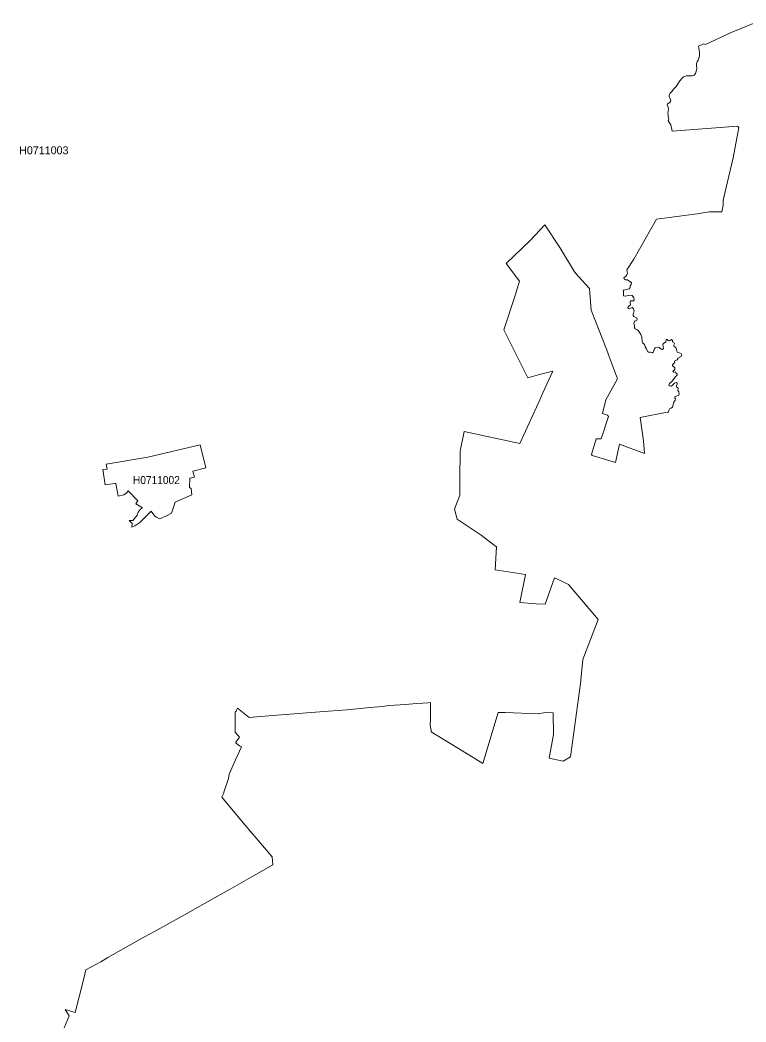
# Model space of a CAD drawing. Extents: x 369010 to 739155, y 6377141 to 6616555.
# Drawn here: x 559610 to 568685, y 6438752 to 6451273 of the extents above; entities that cross this region are included whole.
import ezdxf
from ezdxf.enums import TextEntityAlignment as Align

# ---------------------------------------------------------------- set-up
doc = ezdxf.new("R2010")
doc.units = 0
doc.header["$LTSCALE"] = 40
doc.layers.add('1', color=7, linetype='Continuous', lineweight=13)
doc.layers.add('2', color=7, linetype='Continuous')

msp = doc.modelspace()

# ---------------------------------------------------------------- linework, layer by layer
at = {"layer": '1'}
for points in [[(568879.62, 6451273.37), (568500.45, 6451116.31), (568177.22, 6450968.85), (568154.05, 6450975.63), (568090.99, 6450944.85), (568104.73, 6450872.85), (568102.91, 6450820.55), (568086.85, 6450771.4), (568074.28, 6450751.21), (568064.84, 6450731.68), (568064.18, 6450706.52), (568069.15, 6450661.67), (568052.1, 6450603.74), (568035.22, 6450585.37), (568013.04, 6450575.94), (567973.98, 6450577.93), (567941.21, 6450575.28), (567905.3, 6450565.35), (567883.62, 6450543.83), (567857.14, 6450513.54), (567812.28, 6450444.2), (567780.34, 6450408.12), (567763.79, 6450384.95), (567733.17, 6450356.65), (567725.06, 6450338.28), (567724.4, 6450317.42), (567743.27, 6450270.25), (567741.45, 6450255.03), (567732.51, 6450242.45), (567711.16, 6450232.35), (567702.22, 6450224.24), (567698.58, 6450214.15), (567712.98, 6450184.52), (567717.45, 6450159.2), (567709.17, 6450107.56), (567712.98, 6450089.19), (567712.98, 6450064.7), (567718.77, 6450036.89), (567711.49, 6450012.89), (567744.26, 6449963.74), (567763.13, 6449883.14), (568580.72, 6449948.68), (568593.63, 6449932.29), (568523.95, 6449553.29), (568401.15, 6449023.18), (568401.15, 6448958.14), (568384.43, 6448877.54), (568223.06, 6448878.03), (568075.43, 6448850.39), (567568, 6448786.68), (567282.17, 6448284.21), (567196.11, 6448153.62), (567201.08, 6448126.48), (567203.06, 6448110.76), (567191.64, 6448082.46), (567186.02, 6448076.17), (567159.54, 6448050.35), (567167.15, 6448028.83), (567174.1, 6448025.69), (567203.06, 6448028.17), (567244.6, 6447999.21), (567251.56, 6447987.29), (567250.23, 6447970.24), (567237.65, 6447952.54), (567235.83, 6447929.86), (567225.74, 6447914.63), (567172.11, 6447902.72), (567155.73, 6447895.77), (567150.1, 6447885.01), (567152.58, 6447875.58), (567151.92, 6447855.38), (567153.74, 6447825.1), (567174.43, 6447821.29), (567194.62, 6447825.76), (567244.44, 6447835.19), (567261.98, 6447828.9), (567282.84, 6447799.94), (567285.32, 6447777.93), (567277.87, 6447764.69), (567240.63, 6447765.85), (567236.83, 6447744.5), (567239.97, 6447714.21), (567221.77, 6447696.67), (567209.52, 6447678.96), (567210.68, 6447667.54), (567225.24, 6447666.38), (567262.98, 6447678.96), (567279.36, 6447663.23)], [(567711.16, 6450232.35), (567732.51, 6450242.45), (567741.45, 6450255.03), (567743.27, 6450270.25), (567724.4, 6450317.42), (567725.06, 6450338.28), (567733.17, 6450356.65), (567763.79, 6450384.95), (567780.34, 6450408.12), (567812.28, 6450444.2), (567857.14, 6450513.54), (567883.62, 6450543.83), (567905.3, 6450565.35), (567941.21, 6450575.28), (567973.98, 6450577.93), (568013.04, 6450575.94), (568035.22, 6450585.37), (568052.1, 6450603.74), (568069.15, 6450661.67), (568064.18, 6450706.52), (568064.84, 6450731.68), (568074.28, 6450751.21), (568086.85, 6450771.4), (568102.91, 6450820.55), (568104.73, 6450872.85), (568090.99, 6450944.85), (568154.05, 6450975.63), (568177.22, 6450968.85), (568500.45, 6451116.31), (568879.62, 6451273.37)], [(567688.32, 6447280.09), (567682.69, 6447250.47), (567652.41, 6447231.43), (567646.78, 6447218.19), (567653.73, 6447166.56), (567641.65, 6447154.64), (567629.07, 6447160.27), (567607.72, 6447172.18), (567600.11, 6447180.46), (567585.05, 6447186.75), (567548.47, 6447176.65), (567536.39, 6447157.79), (567526.95, 6447125.02), (567510.57, 6447116.24), (567488.56, 6447124.35), (567463.07, 6447124.35), (567444.86, 6447152.16), (567441.06, 6447165.4), (567424.67, 6447187.41), (567419.54, 6447210.75), (567409.45, 6447225.81), (567393.06, 6447239.71), (567387.43, 6447255.43), (567382.47, 6447314.02), (567371.71, 6447344.31), (567351.52, 6447378.4), (567337.62, 6447393.46), (567319.41, 6447407.37), (567300.55, 6447413.65), (567290.45, 6447424.91), (567290.45, 6447450.73), (567282.51, 6447479.19), (567286.31, 6447497.4), (567293.93, 6447510.64), (567320.41, 6447522.72), (567326.03, 6447536.46), (567318.42, 6447549.7), (567283.17, 6447570.55), (567275.06, 6447579.99), (567276.22, 6447598.36), (567286.97, 6447639.9), (567279.36, 6447663.23), (567262.98, 6447678.96), (567225.24, 6447666.38), (567210.68, 6447667.54), (567209.52, 6447678.96), (567221.77, 6447696.67), (567239.97, 6447714.21), (567236.83, 6447744.5), (567240.63, 6447765.85), (567277.87, 6447764.69), (567285.32, 6447777.93), (567282.84, 6447799.94), (567261.98, 6447828.9), (567244.44, 6447835.19), (567194.62, 6447825.76), (567174.43, 6447821.29), (567153.74, 6447825.1), (567151.92, 6447855.38), (567152.58, 6447875.58), (567150.1, 6447885.01), (567155.73, 6447895.77), (567172.11, 6447902.72), (567225.74, 6447914.63), (567235.83, 6447929.86), (567237.65, 6447952.54), (567250.23, 6447970.24), (567251.56, 6447987.29), (567244.6, 6447999.21), (567203.06, 6448028.17), (567174.1, 6448025.69), (567167.15, 6448028.83), (567159.54, 6448050.35), (567186.02, 6448076.17), (567191.64, 6448082.46), (567203.06, 6448110.76), (567201.08, 6448126.48), (567196.11, 6448153.62), (567282.17, 6448284.21), (567568, 6448786.68), (568075.43, 6448850.39), (568223.06, 6448878.03), (568384.43, 6448877.54), (568401.15, 6448958.14), (568401.15, 6449023.18), (568523.95, 6449553.29), (568593.63, 6449932.29), (568580.72, 6449948.68), (567763.13, 6449883.14), (567744.26, 6449963.74), (567711.49, 6450012.89), (567718.77, 6450036.89), (567712.98, 6450064.7), (567712.98, 6450089.19), (567709.17, 6450107.56), (567717.45, 6450159.2), (567712.98, 6450184.52), (567698.58, 6450214.15), (567702.22, 6450224.24), (567711.16, 6450232.35)], [(567784.15, 6446498.58), (567765.28, 6446435.53), (567748.23, 6446421.62), (567729.2, 6446414.84), (567722.41, 6446407.22), (567719.77, 6446387.7), (567711, 6446368.83), (567699.74, 6446374.45), (567363.44, 6446305.11), (567402.66, 6446013.33), (567414.91, 6445854.61), (567104.59, 6445972.94), (567052.62, 6445743.55), (566763.98, 6445831.77), (566755.21, 6445845.01), (566811.48, 6446039.14), (566872.72, 6446039.14), (566967.55, 6446317.69), (566955.47, 6446336.55), (566893.07, 6446355.59), (566934.12, 6446526.88), (567079.27, 6446790.37), (566966.89, 6447087.78), (566942.23, 6447159.61), (566749.75, 6447646.19), (566730.05, 6447920.1), (566587.72, 6448074.18), (566540.88, 6448127.8), (566356.18, 6448429.85), (566171.64, 6448714.85), (565986.61, 6448518.56), (565687.38, 6448232.07), (565852.88, 6448010.13), (565800.09, 6447831.88), (565659.41, 6447401.9), (565780.56, 6447159.61), (565956.16, 6446803.94), (566103.45, 6446843.66), (566268.96, 6446887.35), (566146.82, 6446612.62), (566108.75, 6446528.7), (566065.06, 6446437.18), (565975.35, 6446235.6), (565857.52, 6445981.55), (565162.07, 6446132.65), (565110.1, 6445887.21), (565107.95, 6445545.45), (565108.78, 6445336.41), (565041.25, 6445161.64), (565076.17, 6445036.69), (565373.42, 6444834.11), (565520.22, 6444724.38), (565565.07, 6444688.3), (565550.84, 6444402.31), (565928.52, 6444344.05), (565857.35, 6443993.35), (566063.4, 6443977.13), (566173.63, 6443972.16), (566292.46, 6444304.5), (566384.48, 6444262.79), (566465.25, 6444219.1), (566835.81, 6443781.83), (566647.14, 6443282.01), (566615.86, 6442983.94), (566490.57, 6442067.71), (566399.21, 6442013.42), (566225.93, 6442048.18), (566277.9, 6442344.27), (566272.77, 6442616.02), (566175.78, 6442618.34), (566086.9, 6442603.12), (565676.12, 6442617.68), (565586.42, 6442618.51), (565394.27, 6441984.46), (565220.66, 6442092.2), (564750.29, 6442380.18), (564750.13, 6442399.05), (564740.86, 6442436.95), (564738.71, 6442473.86), (564739.54, 6442526.98), (564740.86, 6442588.39), (564742.68, 6442745.45), (564707.76, 6442741.64), (564643.05, 6442737.01), (564560.79, 6442730.39), (564432.86, 6442721.78), (564221.84, 6442706.22), (564141.74, 6442694.64), (563986.33, 6442680.24), (563694.88, 6442654.92), (563587.96, 6442645.98), (563465.32, 6442637.87), (562821.68, 6442585.41), (562618.6, 6442567.86), (562474.45, 6442557.11), (562329.96, 6442672.79), (562316.56, 6442646.97), (562312.25, 6442636.38), (562299.18, 6442621.82), (562298.02, 6442372.73)], [(566065.06, 6446437.18), (566108.75, 6446528.7), (566146.82, 6446612.62), (566268.96, 6446887.35), (566103.45, 6446843.66), (565956.16, 6446803.94), (565780.56, 6447159.61), (565659.41, 6447401.9), (565800.09, 6447831.88), (565852.88, 6448010.13), (565687.38, 6448232.07), (565986.61, 6448518.56), (566171.64, 6448714.85), (566356.18, 6448429.85), (566540.88, 6448127.8), (566587.72, 6448074.18), (566730.05, 6447920.1), (566749.75, 6447646.19), (566942.23, 6447159.61), (566966.89, 6447087.78), (567079.27, 6446790.37), (566934.12, 6446526.88), (566893.07, 6446355.59), (566955.47, 6446336.55), (566967.55, 6446317.69), (566872.72, 6446039.14), (566811.48, 6446039.14), (566755.21, 6445845.01), (566763.98, 6445831.77), (567052.62, 6445743.55), (567104.59, 6445972.94), (567414.91, 6445854.61), (567402.66, 6446013.33), (567363.44, 6446305.11), (567699.74, 6446374.45), (567711, 6446368.83), (567719.77, 6446387.7), (567722.41, 6446407.22), (567729.2, 6446414.84), (567748.23, 6446421.62), (567765.28, 6446435.53), (567784.15, 6446498.58), (567797.88, 6446521.26), (567801.69, 6446540.12), (567794.24, 6446552.87), (567797.39, 6446565.45), (567845.22, 6446584.98), (567850.18, 6446603.18), (567846.54, 6446625.19), (567834.46, 6446644.72), (567836.78, 6446675.67), (567828.5, 6446683.29), (567817.75, 6446688.25), (567816.59, 6446700.83), (567826.02, 6446723.5), (567825.36, 6446734.92), (567811.46, 6446742.54), (567791.93, 6446734.92), (567775.54, 6446716.72), (567752.21, 6446699.01), (567734, 6446700.17), (567721.42, 6446711.59), (567727.71, 6446729.79), (567760.48, 6446760.08), (567791.93, 6446799.8), (567802.68, 6446819.33), (567816.59, 6446826.94), (567826.02, 6446837.04), (567822.88, 6446847.8), (567807.15, 6446864.02), (567803.35, 6446877.26), (567782.49, 6446874.77), (567772.4, 6446879.9), (567776.87, 6446891.16), (567795.73, 6446912.01), (567795.73, 6446925.91), (567766.11, 6446951.73), (567765.45, 6446962.99), (567795.4, 6446993.27), (567792.59, 6447000.23), (567794.57, 6447014.79), (567823.87, 6447028.53), (567835.12, 6447048.72), (567874.84, 6447070.23), (567882.95, 6447089.1), (567875.51, 6447107.31), (567823.21, 6447123.03), (567817.58, 6447156.46), (567807.98, 6447180.46), (567784.15, 6447196.84), (567783.49, 6447211.41), (567789.11, 6447226.47), (567782.82, 6447241.53), (567765.78, 6447253.61), (567765.28, 6447270), (567755.18, 6447280.09), (567727.38, 6447264.87), (567713.48, 6447268.01), (567701.56, 6447281.25), (567688.32, 6447280.09)], [(567279.36, 6447663.23), (567286.97, 6447639.9), (567276.22, 6447598.36), (567275.06, 6447579.99), (567283.17, 6447570.55), (567318.42, 6447549.7), (567326.03, 6447536.46), (567320.41, 6447522.72), (567293.93, 6447510.64), (567286.31, 6447497.4), (567282.51, 6447479.19), (567290.45, 6447450.73), (567290.45, 6447424.91), (567300.55, 6447413.65), (567319.41, 6447407.37), (567337.62, 6447393.46), (567351.52, 6447378.4), (567371.71, 6447344.31), (567382.47, 6447314.02), (567387.43, 6447255.43), (567393.06, 6447239.71), (567409.45, 6447225.81), (567419.54, 6447210.75), (567424.67, 6447187.41), (567441.06, 6447165.4), (567444.86, 6447152.16), (567463.07, 6447124.35), (567488.56, 6447124.35), (567510.57, 6447116.24), (567526.95, 6447125.02), (567536.39, 6447157.79), (567548.47, 6447176.65), (567585.05, 6447186.75), (567600.11, 6447180.46), (567607.72, 6447172.18), (567629.07, 6447160.27), (567641.65, 6447154.64), (567653.73, 6447166.56), (567646.78, 6447218.19), (567652.41, 6447231.43), (567682.69, 6447250.47), (567688.32, 6447280.09), (567701.56, 6447281.25), (567713.48, 6447268.01), (567727.38, 6447264.87), (567755.18, 6447280.09), (567765.28, 6447270), (567765.78, 6447253.61), (567782.82, 6447241.53), (567789.11, 6447226.47), (567783.49, 6447211.41), (567784.15, 6447196.84), (567807.98, 6447180.46), (567817.58, 6447156.46), (567823.21, 6447123.03), (567875.51, 6447107.31), (567882.95, 6447089.1), (567874.84, 6447070.23), (567835.12, 6447048.72), (567823.87, 6447028.53), (567794.57, 6447014.79), (567792.59, 6447000.23), (567795.4, 6446993.27), (567765.45, 6446962.99), (567766.11, 6446951.73), (567795.73, 6446925.91), (567795.73, 6446912.01), (567776.87, 6446891.16), (567772.4, 6446879.9), (567782.49, 6446874.77), (567803.35, 6446877.26), (567807.15, 6446864.02), (567822.88, 6446847.8), (567826.02, 6446837.04), (567816.59, 6446826.94), (567802.68, 6446819.33), (567791.93, 6446799.8), (567760.48, 6446760.08), (567727.71, 6446729.79), (567721.42, 6446711.59), (567734, 6446700.17), (567752.21, 6446699.01), (567775.54, 6446716.72), (567791.93, 6446734.92), (567811.46, 6446742.54), (567825.36, 6446734.92), (567826.02, 6446723.5), (567816.59, 6446700.83), (567817.75, 6446688.25), (567828.5, 6446683.29), (567836.78, 6446675.67), (567834.46, 6446644.72), (567846.54, 6446625.19), (567850.18, 6446603.18), (567845.22, 6446584.98), (567797.39, 6446565.45), (567794.24, 6446552.87), (567801.69, 6446540.12), (567797.88, 6446521.26), (567784.15, 6446498.58)], [(560163.02, 6438677.86), (560222.77, 6438830.12), (560175.27, 6438909.07), (560298.57, 6438871.17), (560398.7, 6439262.09), (560432.79, 6439403.1), (560618.65, 6439504.38), (560706.04, 6439557.01), (561164.65, 6439814.37), (561289.77, 6439882.23), (561701.55, 6440113.11), (562079.89, 6440324.13), (562234.63, 6440413), (562558.36, 6440597.04), (562769.21, 6440715.54), (562760.27, 6440815.01), (562398.15, 6441241.02), (562132.35, 6441560.11), (562156.02, 6441612.9), (562157.84, 6441625.98), (562217.09, 6441796.12), (562223.88, 6441849.41), (562302.49, 6442026.66), (562379.78, 6442191.51), (562352.47, 6442205.08), (562313.91, 6442233.88), (562308.28, 6442240.83), (562308.94, 6442249.93), (562351.64, 6442312.66), (562298.02, 6442372.73), (562299.18, 6442621.82), (562312.25, 6442636.38), (562316.56, 6442646.97), (562329.96, 6442672.79), (562474.45, 6442557.11), (562618.6, 6442567.86), (562821.68, 6442585.41), (563465.32, 6442637.87), (563587.96, 6442645.98), (563694.88, 6442654.92), (563986.33, 6442680.24), (564141.74, 6442694.64), (564221.84, 6442706.22), (564432.86, 6442721.78), (564560.79, 6442730.39), (564643.05, 6442737.01), (564707.76, 6442741.64), (564742.68, 6442745.45), (564740.86, 6442588.39), (564739.54, 6442526.98), (564738.71, 6442473.86), (564740.86, 6442436.95), (564750.13, 6442399.05), (564750.29, 6442380.18), (565220.66, 6442092.2), (565394.27, 6441984.46), (565586.42, 6442618.51), (565676.12, 6442617.68), (566086.9, 6442603.12), (566175.78, 6442618.34), (566272.77, 6442616.02), (566277.9, 6442344.27), (566225.93, 6442048.18), (566399.21, 6442013.42), (566490.57, 6442067.71), (566615.86, 6442983.94), (566647.14, 6443282.01), (566835.81, 6443781.83), (566465.25, 6444219.1), (566384.48, 6444262.79), (566292.46, 6444304.5), (566173.63, 6443972.16), (566063.4, 6443977.13), (565857.35, 6443993.35), (565928.52, 6444344.05), (565550.84, 6444402.31), (565565.07, 6444688.3), (565520.22, 6444724.38), (565373.42, 6444834.11), (565076.17, 6445036.69), (565041.25, 6445161.64), (565108.78, 6445336.41), (565107.95, 6445545.45), (565110.1, 6445887.21), (565162.07, 6446132.65), (565857.52, 6445981.55), (565975.35, 6446235.6), (566065.06, 6446437.18)], [(562298.02, 6442372.73), (562351.64, 6442312.66), (562308.94, 6442249.93), (562308.28, 6442240.83), (562313.91, 6442233.88), (562352.47, 6442205.08), (562379.78, 6442191.51), (562302.49, 6442026.66), (562223.88, 6441849.41), (562217.09, 6441796.12), (562157.84, 6441625.98), (562156.02, 6441612.9), (562132.35, 6441560.11), (562398.15, 6441241.02), (562760.27, 6440815.01), (562769.21, 6440715.54), (562558.36, 6440597.04), (562234.63, 6440413), (562079.89, 6440324.13), (561701.55, 6440113.11), (561289.77, 6439882.23), (561164.65, 6439814.37), (560706.04, 6439557.01), (560618.65, 6439504.38), (560432.79, 6439403.1), (560398.7, 6439262.09), (560298.57, 6438871.17), (560175.27, 6438909.07), (560222.77, 6438830.12), (560163.02, 6438677.86)]]:
    msp.add_lwpolyline(points, dxfattribs=at)
for points in [[(561862.58, 6445964.83), (561930.93, 6445678.68), (561770.73, 6445636.31), (561791.74, 6445560.18), (561733.98, 6445546.93), (561726.21, 6445431.41), (561749.71, 6445420.99), (561756.16, 6445341.05), (561550.27, 6445247.7), (561503.11, 6445111.16), (561433.43, 6445072.1), (561352.17, 6445038.67), (561316.75, 6445059.36), (561296.72, 6445073.1), (561247.73, 6445137.81), (561109.37, 6444993.16), (561046.31, 6444951.12), (561006.92, 6444935.4), (561009.57, 6444982.9), (560972.67, 6445020.14), (561019.34, 6445021.13), (561075.94, 6445086.34), (561084.71, 6445121.76), (561111.85, 6445155.19), (561131.05, 6445172.23), (561142.14, 6445176.37), (561058.23, 6445225.69), (561083.55, 6445263.92), (560963.07, 6445391.2), (560939.23, 6445361.57), (560909.28, 6445339.72), (560834.64, 6445322.68), (560805.34, 6445481.56), (560795.74, 6445483.05), (560673.77, 6445464.18), (560642.82, 6445655.01), (560696.94, 6445662.29), (560684.69, 6445722.2), (561208.01, 6445809.42)], [(561862.58, 6445964.83), (561208.01, 6445809.42), (560684.69, 6445722.2), (560696.94, 6445662.29), (560642.82, 6445655.01), (560673.77, 6445464.18), (560795.74, 6445483.05), (560805.34, 6445481.56), (560834.64, 6445322.68), (560909.28, 6445339.72), (560939.23, 6445361.57), (560963.07, 6445391.2), (561083.55, 6445263.92), (561058.23, 6445225.69), (561142.14, 6445176.37), (561131.05, 6445172.23), (561111.85, 6445155.19), (561084.71, 6445121.76), (561075.94, 6445086.34), (561019.34, 6445021.13), (560972.67, 6445020.14), (561009.57, 6444982.9), (561006.92, 6444935.4), (561046.31, 6444951.12), (561109.37, 6444993.16), (561247.73, 6445137.81), (561296.72, 6445073.1), (561316.75, 6445059.36), (561352.17, 6445038.67), (561433.43, 6445072.1), (561503.11, 6445111.16), (561550.27, 6445247.7), (561756.16, 6445341.05), (561749.71, 6445420.99), (561726.21, 6445431.41), (561733.98, 6445546.93), (561791.74, 6445560.18), (561770.73, 6445636.31), (561930.93, 6445678.68)]]:
    msp.add_lwpolyline(points, close=True, dxfattribs=at)

# ---------------------------------------------------------------- texts
at = {"layer": '2'}
msp.add_text('H0711003', height=100, dxfattribs=at).set_placement((559907.33, 6449595.46), align=Align.CENTER)
at = {"layer": '2', "width": 0.95}
msp.add_text('H0711002', height=100, dxfattribs=at).set_placement((561314.48, 6445474.64), align=Align.CENTER)

doc.saveas('drawing.dxf')
